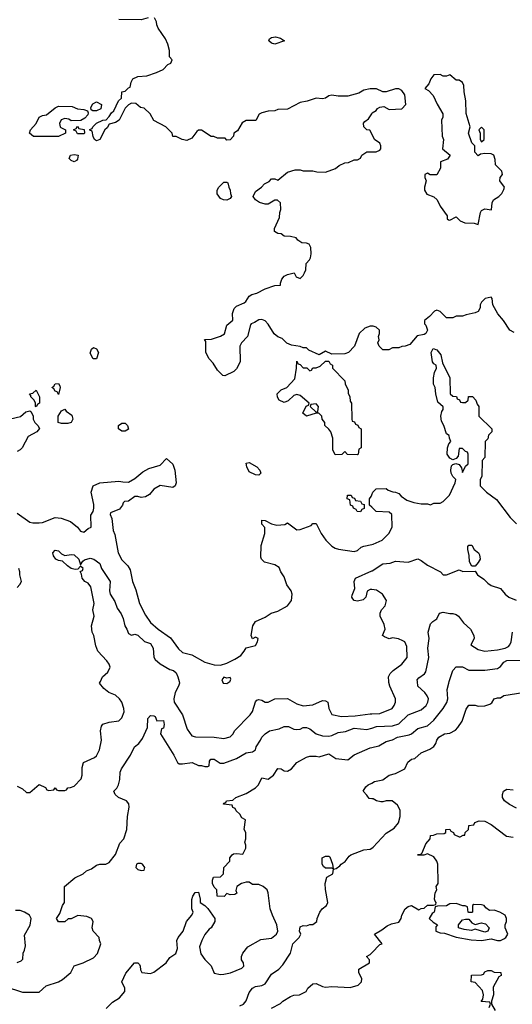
# Model space of a CAD drawing. Header units: inches. Extents: x 2348341 to 2479810, y 460419 to 613669.
# Tile 432 of 656: x 2407787 to 2410884, y 527969 to 534163. Entities that reach past the tile are written whole.
import ezdxf

# ---------------------------------------------------------------- set-up
doc = ezdxf.new("R2010")
doc.units = ezdxf.units.IN
doc.header["$MEASUREMENT"] = 0
for name, color, linetype in [('C4502', 7, 'Continuous'), ('C4503', 7, 'Continuous'), ('C4512', 7, 'Continuous'), ('C4513', 7, 'Continuous')]:
    doc.layers.add(name, color=color, linetype=linetype)

msp = doc.modelspace()

# ---------------------------------------------------------------- linework, layer by layer
at = {"layer": 'C4502', "color": 2}
for points, elevation in [([(2407770, 529341), (2407804, 529324), (2407830, 529302), (2407850, 529302), (2407910, 529352), (2407950, 529334), (2407958, 529318), (2407970, 529314), (2408002, 529318), (2408010, 529332), (2408018, 529318), (2408030, 529314), (2408070, 529314), (2408082, 529318), (2408090, 529332), (2408107.3, 529332.7), (2408130, 529342), (2408172.9, 529387.1), (2408179, 529410), (2408180.2, 529459.8), (2408188, 529490), (2408258, 529522), (2408270, 529532), (2408289, 529570), (2408301.2, 529630), (2408294, 529690), (2408300.2, 529719.8), (2408310, 529731.3), (2408350, 529744.7), (2408410, 529752), (2408430, 529772), (2408444, 529810), (2408442, 529830), (2408428.7, 529870), (2408415.3, 529890), (2408390, 529914), (2408348, 529930), (2408316.4, 529956.4), (2408288.9, 529988.9), (2408294, 530000)], 74), ([(2408789, 530000), (2408791.3, 529990), (2408786, 529970), (2408764, 529930), (2408756, 529890), (2408758, 529870), (2408810.3, 529790.4), (2408840.5, 529700.5), (2408870, 529658), (2408891.1, 529651.1), (2409010, 529650.7), (2409070, 529641), (2409110, 529651.3), (2409129.3, 529670.7), (2409137.2, 529690), (2409235.1, 529790), (2409249.5, 529810.5), (2409270, 529872), (2409278, 529882), (2409290, 529886.8), (2409310, 529882.8), (2409330, 529870.7), (2409350, 529870.6), (2409390, 529890.7), (2409470, 529893), (2409530, 529858.8), (2409570, 529846.8), (2409630, 529854), (2409690, 529880.7), (2409710, 529878.8), (2409724.7, 529870), (2409731.3, 529830), (2409750, 529792), (2409810, 529780.7), (2409895.9, 529784.1), (2409990, 529797.3), (2410000, 529797.6)], 74), ([(2409062.4, 530000), (2409066.8, 529990), (2409090, 529986.8), (2409107.4, 530000)], 78), ([(2407590, 528114), (2407805.4, 528045.4), (2407910, 528046), (2407954, 528086), (2408030, 528111), (2408055.5, 528124.5), (2408108, 528170), (2408130, 528212), (2408186, 528230), (2408250, 528262), (2408275.3, 528290), (2408298, 528350), (2408288, 528370), (2408286, 528390), (2408248, 528430), (2408242, 528450), (2408248, 528490), (2408238, 528510), (2408210, 528522), (2408152.7, 528527.3), (2408110, 528508), (2408092.7, 528507.3), (2408070, 528488.7), (2408030, 528488.7), (2408018, 528510), (2408039, 528541), (2408055.3, 528590), (2408068.7, 528610), (2408068, 528710), (2408134.6, 528765.4), (2408186, 528790), (2408206, 528810), (2408238, 528822), (2408270, 528844.7), (2408290, 528851.3), (2408328.4, 528851.6), (2408350, 528862), (2408390, 528911.3), (2408416, 528984), (2408441.2, 529010), (2408461.2, 529070), (2408463.7, 529150), (2408476, 529210), (2408474, 529230), (2408458, 529250), (2408409, 529270), (2408388, 529290), (2408378, 529310), (2408398, 529330), (2408409.1, 529350.9), (2408416.5, 529383.5), (2408419.3, 529430), (2408426, 529450), (2408482.7, 529537.3), (2408509.2, 529590), (2408535.3, 529610), (2408558, 529642), (2408589.4, 529710), (2408592.9, 529767.1), (2408610, 529786), (2408630, 529784.7), (2408638.8, 529778.8), (2408650, 529752), (2408690, 529754), (2408696, 529730), (2408690, 529706), (2408678, 529702), (2408672, 529670), (2408756.1, 529536.1), (2408778, 529490), (2408790, 529482.8), (2408810, 529482.8), (2408871, 529491), (2408910, 529472), (2408930, 529472), (2408950, 529464.7), (2408970, 529464.7), (2408978, 529470), (2408980.4, 529499.6), (2408988.9, 529511.1), (2409010, 529511), (2409046.8, 529486.8), (2409070, 529486.8), (2409150, 529514.8), (2409210, 529550.8), (2409250, 529558), (2409268.9, 529571.1), (2409274, 529590), (2409301.2, 529630), (2409309.4, 529650.6), (2409329.4, 529670.6), (2409358, 529690), (2409417.5, 529702.5), (2409450, 529716), (2409477.3, 529717.3), (2409510, 529701), (2409530, 529698), (2409550, 529701), (2409570, 529711), (2409590, 529710.8), (2409610, 529702.8), (2409651.3, 529670), (2409690, 529658), (2409730, 529656.3), (2409750, 529660.5), (2409790, 529679.3), (2409834.5, 529685.5), (2409890, 529706.4), (2409970, 529697.1), (2410000, 529707.4)], 70), ([(2408330, 527942), (2408370, 527982), (2408415.3, 528010), (2408448.7, 528050), (2408448, 528070), (2408428, 528110), (2408454.6, 528165.4), (2408508.7, 528230), (2408530, 528231.3), (2408539.8, 528219.8), (2408544.7, 528210), (2408545.4, 528185.4), (2408554, 528170), (2408610, 528162.8), (2408630, 528171), (2408708.7, 528230), (2408730, 528264.7), (2408768, 528290), (2408779, 528321), (2408774, 528370), (2408784, 528390), (2408815.3, 528430), (2408835.3, 528490), (2408868.7, 528530), (2408878, 528550), (2408869, 528570), (2408869.1, 528629.1), (2408875.3, 528650), (2408890, 528672), (2408910, 528674), (2408922, 528630), (2408922, 528610), (2408951.1, 528591.1), (2408970, 528572), (2409014, 528510), (2409014, 528490), (2408991.3, 528450), (2408978, 528442), (2408951.1, 528408.9), (2408931.3, 528370), (2408918, 528330), (2408926.4, 528286.4), (2408950, 528252), (2408990.9, 528210.9), (2409010, 528164.7), (2409050, 528156), (2409070, 528158.8), (2409112.1, 528167.9), (2409183.1, 528196.9), (2409195.3, 528210), (2409194, 528230), (2409182, 528250), (2409182, 528270), (2409189.2, 528290.8), (2409222, 528330), (2409302.7, 528377.3), (2409370, 528386), (2409401.2, 528410), (2409409, 528430), (2409404, 528470), (2409375.3, 528530), (2409362, 528570), (2409348.7, 528670), (2409342, 528690), (2409318, 528710), (2409290, 528724), (2409250, 528722), (2409230, 528738), (2409210, 528738), (2409182, 528730), (2409151.3, 528710), (2409144.7, 528684.7), (2409152, 528668), (2409139.6, 528660.4), (2409110, 528658), (2409090, 528666), (2409071.6, 528648.4), (2409028, 528650), (2409026, 528690), (2409010, 528706), (2408998, 528730), (2408998, 528750), (2409006, 528770), (2409050, 528772), (2409068, 528790), (2409069.3, 528830.7), (2409108, 528870), (2409108.7, 528890), (2409122, 528910), (2409130, 528916), (2409150, 528918), (2409190, 528914), (2409208.4, 528951.6), (2409208.7, 528970), (2409202, 528990), (2409208.7, 529010), (2409208, 529050), (2409198, 529070), (2409206, 529130), (2409183.1, 529143.1), (2409170, 529166), (2409147.3, 529187.3), (2409142, 529202), (2409127.3, 529207.3), (2409122, 529222), (2409068.9, 529228.9), (2409070, 529234), (2409082, 529238), (2409086, 529250), (2409127.3, 529252.7), (2409146, 529270), (2409210, 529296), (2409270, 529331), (2409289, 529350), (2409310, 529394), (2409350, 529384.7), (2409382, 529410), (2409410, 529452), (2409430, 529451.3), (2409450, 529438), (2409470, 529436), (2409495.3, 529450), (2409529.1, 529490.9), (2409590, 529524.7), (2409610, 529531), (2409650, 529531), (2409670, 529526), (2409730, 529544.7), (2409775.3, 529515.3), (2409850, 529506.8), (2409890, 529538.8), (2409990, 529582.8), (2410000, 529585.2)], 66), ([(2410000, 529262.8), (2409984, 529264), (2409970, 529286), (2409946, 529310), (2409963.1, 529336.9), (2409978, 529350), (2410000, 529361)], 62), ([(2409170, 527958.8), (2409194, 527970), (2409210, 527992), (2409230, 528044.7), (2409249.6, 528070.4), (2409270, 528080.7), (2409310, 528087.3), (2409330, 528098.8), (2409370, 528158.8), (2409415.3, 528190), (2409442, 528218), (2409490, 528292), (2409504, 528350), (2409544, 528390), (2409555.3, 528410), (2409545.2, 528430), (2409550, 528456), (2409570, 528464.7), (2409590, 528462), (2409610, 528472), (2409630, 528472), (2409655.3, 528490), (2409658, 528510), (2409674, 528550), (2409688.7, 528570), (2409715.3, 528590), (2409724, 528610), (2409708.4, 528691.6), (2409708, 528730), (2409718, 528770), (2409755.3, 528790), (2409760.4, 528819.6), (2409776.4, 528823.6), (2409800.4, 528839.6), (2409808.9, 528851.1), (2409832.9, 528867.1), (2409858, 528902), (2409869.3, 528910.7), (2409950, 528942), (2409990, 528944.7), (2410000, 528951.3)], 62), ([(2407770, 528232), (2407796.4, 528243.6), (2407807.3, 528252.7), (2407808.9, 528291.1), (2407818, 528310), (2407823.1, 528336.9), (2407816.4, 528403.6), (2407852.9, 528467.1), (2407859, 528510), (2407848, 528530), (2407818, 528550), (2407790, 528559), (2407759.6, 528560.4)], 74), ([(2409370, 527946), (2409426, 527974), (2409442, 527990), (2409490, 528018.8), (2409510, 528026), (2409546, 528030), (2409588, 528050), (2409598, 528070), (2409630, 528098), (2409650, 528101), (2409690, 528081), (2409710, 528077.3), (2409750, 528082), (2409864.7, 528075.3), (2409915.3, 528090), (2409935.3, 528110), (2409938, 528130), (2409918, 528170), (2409918, 528190), (2409986, 528230), (2409986, 528250), (2409968, 528270), (2409990, 528282), (2410000, 528292.4)], 58)]:
    msp.add_lwpolyline(points, dxfattribs=dict(at, elevation=elevation))
for points, elevation in [([(2409758, 528822), (2409750, 528826), (2409710, 528826), (2409696.4, 528836.4), (2409688.4, 528851.6), (2409688.9, 528891.1), (2409710, 528902), (2409730, 528902), (2409736.9, 528896.9), (2409754, 528850)], 62), ([(2408550, 528855.3), (2408530, 528855.3), (2408522, 528850), (2408518, 528830), (2408530, 528818), (2408550, 528812), (2408570, 528814), (2408574, 528830), (2408558, 528850)], 70)]:
    msp.add_lwpolyline(points, close=True, dxfattribs=dict(at, elevation=elevation))
at = {"layer": 'C4503', "color": 2}
for points, elevation in [([(2410000, 533728.9), (2409990, 533729), (2409950, 533719), (2409918.8, 533701.2), (2409850, 533681.2), (2409790, 533681.2), (2409750, 533689), (2409730, 533684), (2409710, 533669.2), (2409690, 533665.2), (2409650, 533669), (2409594, 533650), (2409550, 533641.2), (2409470, 533601.2), (2409410, 533599), (2409390, 533588.7), (2409350, 533588), (2409310, 533578), (2409291.6, 533568.4), (2409271, 533529), (2409211.6, 533528.4), (2409185.4, 533514.6), (2409156.9, 533463.1), (2409134, 533450), (2409132, 533430), (2409110, 533408), (2409090, 533406), (2409078, 533418), (2409030, 533418), (2409007.3, 533427.3), (2408990, 533428), (2408930, 533468), (2408910, 533468), (2408899.6, 533460.4), (2408870, 533418), (2408836.9, 533403.1), (2408808.4, 533408.4), (2408770, 533428), (2408750, 533428), (2408746, 533450), (2408706, 533490), (2408629.3, 533529.3), (2408608, 533570), (2408570, 533606), (2408546, 533610), (2408516.4, 533636.4), (2408490, 533638), (2408471.6, 533628.4), (2408450, 533606), (2408412, 533530), (2408390, 533515.3), (2408350, 533506), (2408336.9, 533483.1), (2408322, 533470), (2408291.1, 533408.9), (2408270, 533402), (2408258, 533410), (2408248.4, 533428.4), (2408242, 533462), (2408227.3, 533467.3), (2408227.3, 533472.7), (2408242, 533478), (2408246, 533490), (2408270, 533512), (2408310, 533532), (2408330, 533534), (2408350, 533554), (2408363.1, 533576.9), (2408378, 533590), (2408407.3, 533652.7), (2408426, 533670), (2408428, 533710), (2408450, 533714), (2408470, 533734), (2408482, 533738), (2408488, 533770), (2408498, 533790), (2408530, 533806), (2408586, 533810), (2408648, 533830), (2408688, 533850), (2408719, 533881), (2408738, 533890), (2408746, 533910), (2408728.4, 533928.4), (2408728, 533970), (2408718, 534010), (2408703.1, 534043.1), (2408658, 534110), (2408648.7, 534130), (2408648, 534150), (2408634.6, 534174.6)], 78), ([(2408594, 534174), (2408550, 534162.7), (2408410, 534165.2)], 78), ([(2410000, 533445.5), (2409988.4, 533468.4), (2409969.3, 533469.3), (2409950, 533488), (2409948.4, 533511.6), (2409956.4, 533523.6), (2409980.4, 533539.6), (2410000, 533571.7)], 78), ([(2410000, 532235.3), (2409990, 532235.3), (2409956.9, 532223.1), (2409922, 532190), (2409890.9, 532109.1), (2409854, 532070), (2409830, 532062), (2409750, 532058), (2409710, 532078), (2409670, 532055.3), (2409605.2, 532085.2), (2409590, 532098), (2409570, 532098), (2409550, 532108), (2409496.4, 532116.4), (2409467.3, 532127.3), (2409438, 532158), (2409410, 532168.7), (2409386.6, 532186.6), (2409350, 532248), (2409330, 532268), (2409310, 532278), (2409290, 532275.3), (2409262.8, 532257.2), (2409242, 532250), (2409236.9, 532243.1), (2409218, 532170), (2409182, 532130), (2409171.3, 532110), (2409172, 532010), (2409150, 531966), (2409134, 531950), (2409076.9, 531923.1), (2409064.7, 531924.7), (2409030, 531958), (2409003.1, 532003.1), (2408978, 532030), (2408958, 532070), (2408958, 532138), (2408948.4, 532151.6), (2408992.7, 532152.7), (2409050, 532171.3), (2409074, 532186), (2409090, 532242), (2409127.3, 532272.7), (2409124.7, 532315.3), (2409134.6, 532345.4), (2409150, 532362), (2409198.6, 532381.4), (2409208.7, 532390), (2409230, 532424.7), (2409245.6, 532434.4), (2409277.2, 532442.8), (2409329.3, 532470.7), (2409390, 532491.3), (2409426, 532494), (2409426, 532506), (2409435.3, 532530), (2409449.3, 532550.7), (2409470, 532561), (2409511.6, 532571.6), (2409525.4, 532545.4), (2409550, 532534), (2409570, 532554), (2409578, 532570), (2409586, 532590), (2409588, 532630), (2409608.4, 532651.6), (2409614.6, 532665.4), (2409619, 532690), (2409618, 532730), (2409606, 532750), (2409590, 532758), (2409560.4, 532760.4), (2409536.4, 532776.4), (2409526, 532790), (2409490, 532799), (2409450, 532802), (2409430, 532815.3), (2409410, 532818), (2409388, 532830), (2409388, 532850), (2409420.4, 532919.6), (2409422, 532950), (2409428.7, 532970), (2409426, 533010), (2409407.3, 533027.3), (2409390, 533028), (2409350, 533002), (2409330, 533002), (2409293.6, 533013.6), (2409269.1, 533029.1), (2409255.3, 533050), (2409270, 533082), (2409308, 533110), (2409326, 533130), (2409354.6, 533145.4), (2409370, 533162), (2409390, 533162), (2409410, 533154), (2409470, 533204.7), (2409518, 533218), (2409550, 533218), (2409570, 533211.3), (2409630, 533211.3), (2409654.6, 533205.4), (2409710, 533204.7), (2409772.9, 533227.1), (2409794.6, 533245.4), (2409830, 533262), (2409854.6, 533265.4), (2409890, 533282), (2409910, 533282), (2409928.4, 533291.6), (2409938, 533310), (2409970, 533331.3), (2410000, 533331.5)], 78), ([(2407730, 531651.3), (2407792.9, 531667.1), (2407824.7, 531695.3), (2407850, 531702), (2407858, 531698), (2407871.3, 531671.3), (2407872, 531650), (2407882, 531630), (2407902, 531610), (2407911.1, 531591.1), (2407894, 531570), (2407839.6, 531540.4), (2407802, 531470), (2407790, 531458), (2407770, 531446)], 78), ([(2407770, 531059.1), (2407850, 531002), (2407870, 530997.3), (2407910, 530997.3), (2407930, 531000.7), (2408010, 531030.6), (2408048, 531028), (2408105.4, 531005.4), (2408150.7, 530970.7), (2408170, 530944.7), (2408190, 530938.8), (2408218, 530962), (2408235.3, 530970), (2408234.6, 531045.4), (2408248.7, 531070), (2408254, 531090), (2408253.6, 531113.6), (2408235.3, 531190), (2408248.7, 531230), (2408290, 531250.7), (2408410, 531261), (2408435.3, 531255.3), (2408470, 531254.8), (2408510, 531276.3), (2408561.2, 531318.8), (2408599.5, 531340.5), (2408670, 531361), (2408710, 531402), (2408750, 531366.8), (2408762.4, 531330), (2408770.6, 531250), (2408764.7, 531230), (2408750, 531221.2), (2408670, 531232.3), (2408630.8, 531210), (2408603.4, 531176.6), (2408578.7, 531161.3), (2408550, 531157.6), (2408530, 531163.6), (2408510, 531162.9), (2408470, 531134), (2408446.8, 531133.2), (2408436.8, 531123.2), (2408433, 531110), (2408415.4, 531084.6), (2408358, 531062), (2408354.8, 531050), (2408365.2, 531025.2), (2408374.8, 530950), (2408384.5, 530924.5), (2408406.8, 530810), (2408430, 530764.7), (2408467.1, 530727.1), (2408482, 530702), (2408496, 530630), (2408516.8, 530576.8), (2408541, 530490), (2408576.8, 530416.8), (2408610, 530371.3), (2408658, 530330), (2408734.9, 530274.9), (2408785.8, 530205.8), (2408810, 530182.8), (2408870, 530166.8), (2408950, 530120.7), (2409010, 530104.7), (2409050, 530102), (2409090, 530116), (2409140.2, 530139.8), (2409176.6, 530163.4), (2409199, 530190), (2409210, 530211.3), (2409270, 530226.8), (2409282, 530250), (2409286, 530270), (2409270, 530278), (2409250, 530268), (2409242, 530290), (2409253.2, 530350), (2409270, 530378), (2409330, 530404.7), (2409368, 530430), (2409410, 530442.8), (2409470, 530476), (2409496, 530510), (2409499, 530550), (2409493.2, 530570), (2409467.3, 530607.3), (2409450, 530658), (2409428, 530690), (2409417.2, 530717.2), (2409390, 530734), (2409326, 530750), (2409306, 530770), (2409302, 530782), (2409304.7, 530855.3), (2409328.7, 530930), (2409328.4, 530968.4), (2409308.7, 530990), (2409310, 531014), (2409330, 531012), (2409370.9, 530990.9), (2409403.5, 530983.5), (2409452.7, 530987.3), (2409470, 530998), (2409530, 530954.8), (2409550, 530956), (2409619, 530981), (2409630, 530994), (2409650, 530994), (2409682, 530930), (2409711.3, 530890), (2409750, 530851.3), (2409770, 530838), (2409791.6, 530831.6), (2409890, 530818), (2409910, 530824.7), (2409934.6, 530845.4), (2409950, 530852), (2410000, 530862.6)], 78), ([(2410000, 531096.3), (2409986, 531110), (2409986, 531150), (2409996.4, 531163.6), (2410000, 531173.5)], 78), ([(2408294, 530000), (2408308, 530030), (2408340.4, 530059.6), (2408355.3, 530090), (2408348.7, 530110), (2408334, 530130), (2408279, 530190), (2408265.2, 530225.2), (2408254, 530290), (2408242, 530310), (2408239, 530350), (2408256, 530410), (2408246.6, 530450), (2408255.1, 530490), (2408235.1, 530595.1), (2408217.6, 530617.6), (2408197.2, 530630), (2408179.3, 530650), (2408175.3, 530675.3), (2408167.3, 530692.7), (2408182, 530698), (2408186, 530710), (2408170, 530726), (2408152.7, 530707.3), (2408134.8, 530705.2), (2408110, 530711.8), (2408086.9, 530726.9), (2408056.2, 530756.2), (2408030, 530760.9), (2408014, 530770), (2407999.3, 530790), (2407996, 530810), (2408010, 530826.8), (2408030, 530822), (2408050, 530802.8), (2408070, 530793.4), (2408110, 530799.3), (2408130, 530797.3), (2408158, 530770), (2408170, 530734), (2408183.1, 530756.9), (2408194.6, 530765.4), (2408230, 530776), (2408252, 530770), (2408290, 530742), (2408301, 530710), (2408354.8, 530630), (2408350.8, 530570), (2408354.8, 530550), (2408384.1, 530504.1), (2408400.7, 530460.7), (2408425.2, 530425.2), (2408436.9, 530396.9), (2408447.3, 530350), (2408461, 530330), (2408470, 530302), (2408490, 530292), (2408510, 530298), (2408530, 530291), (2408570.8, 530250.8), (2408610, 530238.8), (2408626.8, 530210), (2408630, 530154), (2408638.5, 530138.5), (2408670.5, 530110.5), (2408730, 530076), (2408754, 530070), (2408770, 530054), (2408782, 530030), (2408789, 530000)], 74), ([(2407770, 530592), (2407788, 530610), (2407798, 530630), (2407788.7, 530670), (2407788.7, 530690), (2407782, 530710)], 78), ([(2410000, 530577.8), (2409990, 530579), (2409971, 530569), (2409962, 530530), (2409945.4, 530514.6), (2409910, 530505.2), (2409889.3, 530509.3), (2409880.2, 530520.2), (2409875.3, 530530), (2409876.4, 530543.6), (2409894.6, 530585.4), (2409888.7, 530630), (2409898, 530650), (2410000, 530695.5)], 74), ([(2409107.4, 530000), (2409110, 530002), (2409115.3, 530015.3), (2409110, 530026), (2409090, 530022), (2409070, 530028), (2409058, 530010), (2409062.4, 530000)], 78)]:
    msp.add_lwpolyline(points, dxfattribs=dict(at, elevation=elevation))
for points, elevation in [([(2409390, 534008.7), (2409370, 534016), (2409353.2, 534030), (2409358, 534042), (2409370, 534051.3), (2409395.3, 534055.3), (2409426.4, 534046.4), (2409452, 534030)], 74), ([(2408270, 533589), (2408246, 533590), (2408236.4, 533596.4), (2408234, 533610), (2408246.8, 533633.2), (2408270, 533646), (2408302, 533630), (2408298, 533602)], 78), ([(2408110, 533526), (2408096.5, 533536.5), (2408070, 533542), (2408047.1, 533532.9), (2408038, 533510), (2408042, 533490), (2408044.7, 533484.7), (2408074, 533470), (2408074, 533450), (2408030, 533428.7), (2407872.7, 533427.3), (2407848, 533450), (2407855.3, 533470), (2407889.5, 533510.5), (2407909.5, 533550.5), (2407930, 533560.7), (2407954.9, 533565.1), (2408010, 533607.7), (2408030, 533618), (2408116.8, 533616.8), (2408150, 533602), (2408190, 533598), (2408214, 533590), (2408218, 533578), (2408215.3, 533564.7), (2408196.9, 533543.1), (2408171.6, 533528.4)], 78), ([(2408150, 533446), (2408142, 533462), (2408126, 533470), (2408142, 533478), (2408150, 533494), (2408158, 533478), (2408192.7, 533472.7), (2408194, 533450), (2408190, 533446)], 78), ([(2408130, 533268.7), (2408110, 533278), (2408098, 533290), (2408106, 533310), (2408130, 533316), (2408154, 533310), (2408150, 533286), (2408143.6, 533276.4)], 78), ([(2409090, 533028.7), (2409068.9, 533028.9), (2409050, 533038), (2409028, 533068), (2409028.9, 533091.1), (2409038, 533110), (2409070, 533142), (2409090, 533142), (2409096, 533136), (2409101, 533110), (2409111, 533090), (2409111.3, 533070), (2409118, 533050), (2409110, 533038)], 78), ([(2408270, 532028.7), (2408249.3, 532029.3), (2408230, 532066), (2408238, 532090), (2408250, 532102), (2408270, 532092), (2408282, 532070)], 78), ([(2409910, 531426), (2409848.4, 531428.4), (2409830, 531446), (2409811.6, 531428.4), (2409770, 531426), (2409756.4, 531456.4), (2409755.3, 531530), (2409742, 531570), (2409730, 531588), (2409706, 531610), (2409706, 531630), (2409688, 531650), (2409686, 531670), (2409667.3, 531687.3), (2409650, 531688), (2409590, 531668.7), (2409567.3, 531687.3), (2409588.4, 531731.6), (2409602, 531738), (2409606, 531750), (2409550, 531798), (2409530, 531806), (2409510, 531798), (2409475.3, 531764.7), (2409450, 531755.3), (2409418, 531770), (2409408.4, 531788.4), (2409406, 531810), (2409430, 531834), (2409466, 531850), (2409516.4, 531903.6), (2409528, 531970), (2409530, 532014), (2409538, 531998), (2409550, 531994), (2409570, 531974), (2409592.7, 531972.7), (2409610, 531954), (2409622, 531958), (2409630, 531974), (2409650, 531974), (2409676.4, 531983.6), (2409710, 532014), (2409730, 532014), (2409738, 531998), (2409754, 531990), (2409754, 531970), (2409831.6, 531891.6), (2409832.7, 531872.7), (2409851.6, 531831.6), (2409852.7, 531812.7), (2409862, 531790), (2409863.6, 531763.6), (2409872, 531750), (2409874, 531650), (2409878, 531638), (2409892.7, 531632.7), (2409898, 531618), (2409912.7, 531612.7), (2409918, 531598), (2409934, 531590), (2409934, 531470), (2409918, 531462), (2409914, 531430)], 78), ([(2408030, 531806), (2408022, 531822), (2408010, 531826), (2408002, 531842), (2407988, 531850), (2408002, 531858), (2408010, 531872), (2408030, 531874), (2408039.6, 531859.6), (2408042, 531850)], 78), ([(2407890, 531728), (2407886, 531730), (2407886, 531750), (2407878, 531770), (2407858, 531790), (2407858, 531798), (2407848, 531810), (2407870, 531814), (2407890, 531832), (2407912, 531790), (2407912, 531750), (2407898, 531742)], 78), ([(2409650, 531746), (2409618, 531742), (2409614, 531730), (2409650, 531694), (2409662, 531698), (2409666, 531730)], 78), ([(2408050, 531622), (2408028.9, 531628.9), (2408029, 531670), (2408050, 531702), (2408070, 531714), (2408079.6, 531699.6), (2408114.8, 531674.8), (2408122, 531650), (2408110, 531628.7), (2408090, 531622)], 78), ([(2408430, 531575.3), (2408409.1, 531589.1), (2408408.7, 531610), (2408430, 531624.7), (2408450, 531624.7), (2408464.7, 531610), (2408470, 531588), (2408450, 531575.3)], 78), ([(2409290, 531298), (2409270, 531299), (2409230, 531318), (2409215.3, 531350), (2409210, 531374), (2409230, 531378), (2409278, 531350), (2409296, 531330), (2409302, 531310)], 78), ([(2409930, 531068), (2409908.4, 531068.4), (2409902, 531082), (2409886, 531090), (2409882, 531102), (2409866, 531110), (2409862, 531142), (2409846, 531150), (2409847.3, 531172.7), (2409871.6, 531171.6), (2409878, 531158), (2409892.7, 531152.7), (2409898, 531138), (2409930, 531134), (2409938, 531118), (2409952.7, 531112.7), (2409952.7, 531087.3), (2409938, 531082)], 78)]:
    msp.add_lwpolyline(points, close=True, dxfattribs=dict(at, elevation=elevation))
at = {"layer": 'C4512', "color": 2}
for points, elevation in [([(2410000, 529707.4), (2410030, 529717.6), (2410130, 529721.6), (2410170, 529732.7), (2410230, 529790.6), (2410310, 529821), (2410342, 529850), (2410353.2, 529870), (2410357.2, 529890), (2410349, 529910), (2410334, 529930), (2410289.2, 529970), (2410286.8, 530000)], 70), ([(2410000, 529585.2), (2410044.1, 529595.9), (2410090, 529622.8), (2410130, 529633), (2410162, 529650), (2410235.3, 529664.7), (2410250, 529670.7), (2410290, 529704), (2410350, 529722), (2410390, 529756.3), (2410450, 529830.6), (2410472.5, 529867.5), (2410478.4, 529890), (2410474, 529950), (2410484, 529990), (2410487.1, 530000)], 66), ([(2410000, 529797.6), (2410050, 529799.1), (2410128, 529830), (2410141.2, 529850), (2410149, 529870), (2410149, 529890), (2410114, 529970), (2410107.3, 529992.7), (2410107.1, 530000)], 74), ([(2410000, 529361), (2410018, 529370), (2410070, 529381), (2410109.4, 529410.6), (2410150, 529421), (2410208, 529450), (2410226.6, 529493.4), (2410249.5, 529510.5), (2410270, 529516), (2410310, 529550.8), (2410366.3, 529573.7), (2410389.4, 529590.6), (2410404, 529610), (2410409, 529630), (2410422, 529650), (2410458, 529670), (2410490, 529676), (2410525.6, 529694.4), (2410542, 529710), (2410568.7, 529750), (2410594.6, 529825.4), (2410610, 529851), (2410650, 529851.3), (2410670, 529844.7), (2410710, 529846), (2410743.1, 529856.9), (2410754.6, 529865.4), (2410770, 529891.3), (2410790, 529898), (2410810, 529898), (2410830, 529911), (2410950, 529930.8)], 62), ([(2410910, 529204), (2410866.3, 529226.3), (2410835.3, 529250), (2410822, 529270), (2410822, 529290), (2410828.9, 529311.1), (2410850, 529322), (2410890, 529318)], 58), ([(2410000, 528951.3), (2410010, 528958), (2410090, 529046), (2410142, 529078), (2410168.7, 529110), (2410179, 529150), (2410179, 529190), (2410162, 529222), (2410128.4, 529248.4), (2410090, 529248.7), (2410070, 529242), (2410056.9, 529243.1), (2410029.2, 529249.2), (2410010, 529262), (2410000, 529262.8)], 62), ([(2410000, 528292.4), (2410050, 528344.7), (2410066, 528350), (2410018, 528410), (2410063.1, 528436.9), (2410096, 528464), (2410124.1, 528475.9), (2410170, 528486), (2410185.2, 528510), (2410189, 528530), (2410209.2, 528570), (2410230, 528584.7), (2410250.8, 528590.8), (2410295.3, 528564.7), (2410310, 528572), (2410330, 528574), (2410350, 528594), (2410387.3, 528592.7), (2410402, 528598), (2410406, 528610), (2410398, 528618), (2410395.3, 528630), (2410399, 528670), (2410408.7, 528690), (2410406, 528710), (2410418, 528730), (2410415.3, 528850), (2410408.7, 528870), (2410390, 528898), (2410350, 528915.3), (2410328.4, 528908.4), (2410288, 528908), (2410292.7, 528912.7), (2410307.3, 528912.7), (2410318, 528922), (2410340.2, 528979.8), (2410368, 529010), (2410370, 529032), (2410387.3, 529032.7), (2410410, 529042), (2410456.4, 529043.6), (2410466, 529050), (2410466, 529070), (2410490, 529072), (2410498, 529058), (2410514, 529050), (2410518, 529038), (2410550, 529022), (2410556.4, 529023.6), (2410574, 529034), (2410586, 529034), (2410588, 529050), (2410608, 529070), (2410610, 529094), (2410642, 529098), (2410648, 529112), (2410676.4, 529123.6), (2410710, 529121), (2410750, 529101), (2410847.1, 529027.1), (2410890, 529021)], 58), ([(2410738, 527950), (2410746, 527970), (2410742, 527982), (2410687.3, 527987.3), (2410698, 528002), (2410702, 528030), (2410696.4, 528056.4), (2410650, 528106), (2410626, 528110), (2410627.3, 528152.7), (2410690, 528154), (2410702, 528158), (2410710, 528174), (2410730, 528182), (2410750, 528182), (2410770, 528172), (2410812, 528170), (2410814, 528150), (2410798, 528142), (2410763.6, 528076.4), (2410764.7, 528030), (2410752, 527990), (2410752, 527970), (2410776, 527930)], 54)]:
    msp.add_lwpolyline(points, dxfattribs=dict(at, elevation=elevation))
at = {"layer": 'C4512', "color": 2, "elevation": 58}
for points in [[(2410530, 528604), (2410490, 528602), (2410470, 528589), (2410412.7, 528587.3), (2410398, 528582), (2410392, 528550), (2410379.6, 528540.4), (2410362, 528510), (2410385.4, 528485.4), (2410414, 528470), (2410403.6, 528456.4), (2410402, 528430), (2410430, 528418), (2410456.9, 528416.9), (2410530.7, 528390.7), (2410625.6, 528374.4), (2410690, 528370.7), (2410750, 528380.7), (2410790, 528371), (2410810, 528371), (2410830, 528381), (2410842, 528390), (2410855.3, 528410), (2410838, 528450), (2410838, 528470), (2410848, 528490), (2410848, 528510), (2410838, 528530), (2410806, 528550), (2410770, 528562), (2410740.4, 528560.4), (2410716.4, 528576.4), (2410706, 528590), (2410690, 528595.3), (2410642, 528598), (2410634, 528590), (2410634, 528550), (2410630, 528546), (2410610, 528546), (2410606, 528550), (2410602, 528582), (2410588, 528588), (2410572, 528588)], [(2410650, 528472), (2410690, 528482), (2410715.3, 528475.3), (2410738, 528450), (2410730, 528428.7), (2410710, 528424), (2410650, 528442), (2410626.4, 528433.6), (2410580.1, 528440.1), (2410546, 528450), (2410546, 528470), (2410570, 528501), (2410590, 528506), (2410610, 528504.7), (2410630, 528481)]]:
    msp.add_lwpolyline(points, close=True, dxfattribs=at)
at = {"layer": 'C4513', "color": 2}
for points, elevation in [([(2410430, 533818), (2410390, 533815.3), (2410371.3, 533790), (2410359.8, 533760.2), (2410334, 533730), (2410356.9, 533716.9), (2410387.1, 533687.1), (2410410.6, 533630.6), (2410446, 533570), (2410446, 533550), (2410438, 533530), (2410442, 533430), (2410452, 533410), (2410444.7, 533350), (2410494, 533310), (2410475.3, 533284.7), (2410432, 533268), (2410431.3, 533230), (2410410, 533188), (2410368, 533188), (2410350, 533198), (2410334, 533190), (2410334, 533170), (2410342, 533150), (2410332, 533110), (2410332, 533090), (2410346.4, 533066.4), (2410390, 533047.7), (2410410.5, 533030.5), (2410430, 532991), (2410474, 532930), (2410474, 532910), (2410483.6, 532903.6), (2410490, 532902), (2410530, 532922), (2410556.9, 532896.9), (2410585.4, 532885.4), (2410643.6, 532883.6), (2410670, 532874), (2410684, 532950), (2410690, 532962), (2410710, 532974), (2410752.9, 532967.1), (2410758, 533010), (2410766, 533030), (2410798, 533050), (2410818, 533070), (2410830, 533094), (2410835.3, 533110), (2410806, 533150), (2410808, 533170), (2410822, 533190), (2410818, 533210), (2410778, 533250), (2410776.4, 533283.6), (2410768, 533310), (2410750, 533319), (2410710, 533322), (2410683.6, 533316.4), (2410670, 533306), (2410648, 533330), (2410648, 533370), (2410630, 533388), (2410609.3, 533449.3), (2410619, 533490), (2410592.7, 533572.7), (2410592.5, 533652.5), (2410581.2, 533710), (2410579, 533750), (2410570, 533768), (2410550, 533782), (2410530, 533782), (2410490, 533815.3), (2410470, 533808.7), (2410450, 533808.7)], 78), ([(2410690, 533486), (2410674, 533470), (2410682, 533450), (2410682, 533410), (2410690, 533394), (2410706, 533410), (2410706, 533470)], 78), ([(2410630, 530726), (2410613.6, 530753.6), (2410612.7, 530792.7), (2410605.2, 530830), (2410605.2, 530850), (2410610, 530858), (2410630, 530858), (2410644.7, 530830), (2410671.3, 530810), (2410677.3, 530797.3), (2410680.7, 530770), (2410670, 530748), (2410650, 530726)], 74)]:
    msp.add_lwpolyline(points, close=True, dxfattribs=dict(at, elevation=elevation))
for points, elevation in [([(2410000, 533571.7), (2410003.1, 533576.9), (2410028.4, 533591.6), (2410036.4, 533603.6), (2410050, 533612), (2410076.9, 533616.9), (2410110, 533598), (2410190, 533602), (2410215.3, 533630), (2410208, 533690), (2410190, 533718), (2410170, 533728), (2410150, 533728.7), (2410091.1, 533708.9), (2410070, 533708.7), (2410030, 533728.7), (2410000, 533728.9)], 78), ([(2410000, 533331.5), (2410028.4, 533331.6), (2410050, 533342), (2410058, 533350), (2410058, 533370), (2410050, 533386), (2410018, 533410), (2410000, 533445.5)], 78), ([(2410895.5, 532195.5), (2410869.2, 532209.2), (2410828.7, 532270), (2410792.9, 532312.9), (2410762, 532370), (2410758, 532410), (2410750, 532418), (2410714, 532410), (2410690, 532386), (2410682, 532370), (2410682, 532350), (2410670, 532328), (2410650, 532318), (2410592.7, 532307.3), (2410570, 532298), (2410530, 532298), (2410510, 532288), (2410470, 532288), (2410430, 532328), (2410410, 532335.3), (2410394, 532330), (2410363.6, 532296.4), (2410332, 532270), (2410332, 532250), (2410341, 532241), (2410350.7, 532210.7), (2410341, 532190), (2410330, 532182.7), (2410286, 532174), (2410239.8, 532120.2), (2410211.1, 532108.9), (2410190, 532108), (2410170, 532098), (2410130, 532098), (2410107.3, 532087.3), (2410070, 532086), (2410046, 532110), (2410038, 532130), (2410046, 532150), (2410042, 532170), (2410048.7, 532190), (2410048, 532210), (2410028.9, 532228.9), (2410010, 532235.3), (2410000, 532235.3)], 78), ([(2410000, 531173.5), (2410006, 531190), (2410028.4, 531211.6), (2410090, 531214), (2410103.6, 531203.6), (2410132.7, 531192.7), (2410150, 531192), (2410170, 531182), (2410185.4, 531165.4), (2410221, 531141), (2410265.4, 531125.4), (2410310, 531118), (2410350, 531118), (2410370, 531112), (2410390, 531122), (2410430, 531122), (2410450, 531132), (2410488.9, 531171.1), (2410524, 531250), (2410528.7, 531270), (2410509.4, 531289.4), (2410499.3, 531310), (2410497, 531330), (2410502.5, 531357.5), (2410510, 531366), (2410528, 531372), (2410550, 531364.7), (2410564, 531344), (2410570, 531314), (2410590, 531354), (2410606, 531370), (2410606, 531430), (2410602, 531442), (2410590, 531446), (2410570, 531466), (2410550, 531466), (2410543.5, 531416.5), (2410530, 531402), (2410510, 531395.3), (2410490, 531404), (2410474, 531430), (2410476.2, 531470), (2410485.6, 531494.4), (2410498, 531510), (2410488, 531530), (2410487.3, 531547.3), (2410470, 531558), (2410453.2, 531610), (2410438, 531638), (2410435.1, 531670), (2410441.5, 531698.5), (2410448.7, 531710), (2410448.4, 531728.4), (2410416.5, 531756.5), (2410402, 531810), (2410398, 531850), (2410388, 531870), (2410388, 531910), (2410395.3, 531944.7), (2410408, 531970), (2410406, 531990), (2410390, 531998), (2410382, 532010), (2410373.2, 532070), (2410385.6, 532094.4), (2410410, 532086), (2410434.4, 532054.4), (2410444.7, 532004.7), (2410492, 531910), (2410494, 531810), (2410510, 531794), (2410532.7, 531792.7), (2410538, 531778), (2410552.7, 531772.7), (2410558, 531758), (2410570, 531754), (2410590, 531754), (2410606, 531770), (2410607.3, 531792.7), (2410632.7, 531792.7), (2410654, 531770), (2410663.6, 531743.6), (2410674, 531730), (2410674, 531670), (2410754, 531590), (2410754, 531570), (2410734, 531550), (2410730, 531526), (2410714, 531510), (2410712, 531410), (2410694, 531390), (2410691.3, 531290), (2410682, 531270), (2410682, 531230), (2410722, 531190), (2410784, 531144), (2410870, 531031.3), (2410910, 530992)], 78), ([(2410000, 530862.6), (2410010, 530864.7), (2410066, 530890), (2410108, 530930), (2410128, 530970), (2410126, 531050), (2410110, 531066), (2410028.4, 531068.4), (2410000, 531096.3)], 78), ([(2410000, 530695.5), (2410003.1, 530696.9), (2410070, 530741), (2410116.5, 530743.5), (2410150, 530756), (2410230, 530750.8), (2410290, 530771.3), (2410310, 530762), (2410351.1, 530731.1), (2410432, 530690), (2410450, 530672), (2410470, 530672), (2410550, 530702), (2410572.7, 530692.7), (2410650, 530694), (2410664.7, 530670), (2410704, 530644), (2410730, 530618), (2410750, 530604.7), (2410810, 530584.7), (2410838, 530550), (2410862, 530530), (2410908.4, 530511.6)], 74), ([(2410107.1, 530000), (2410106, 530030), (2410115.3, 530050), (2410134, 530070), (2410189, 530110), (2410222, 530150), (2410220.4, 530220.4), (2410208.9, 530248.9), (2410196.5, 530256.5), (2410168.9, 530268.9), (2410130, 530274), (2410109.1, 530269.1), (2410080.2, 530280.2), (2410068, 530290), (2410084, 530330), (2410078.6, 530358.6), (2410054, 530410), (2410054, 530430), (2410062, 530450), (2410084.7, 530475.3), (2410093.2, 530510), (2410068.7, 530550), (2410030, 530574), (2410000, 530577.8)], 74), ([(2410286.8, 530000), (2410286, 530010), (2410296.5, 530023.5), (2410332.1, 530047.9), (2410339.5, 530060.5), (2410358, 530150), (2410352.7, 530210), (2410361.2, 530270), (2410354, 530310), (2410370, 530362), (2410383.1, 530376.9), (2410410, 530394), (2410426, 530430), (2410450, 530436), (2410490, 530426.8), (2410510, 530426.8), (2410530, 530421), (2410544.7, 530410), (2410576, 530370), (2410620.7, 530330), (2410642.8, 530290), (2410644.7, 530270), (2410622, 530230), (2410670, 530201), (2410710, 530191), (2410790, 530199.3), (2410838, 530210), (2410858.9, 530221.1), (2410869, 530230), (2410876, 530250), (2410885.2, 530310)], 70), ([(2410487.1, 530000), (2410509, 530070), (2410530, 530091.3), (2410570, 530092), (2410611, 530071), (2410710, 530070.5), (2410790, 530082), (2410810, 530094.8), (2410830, 530120.7), (2410850, 530132.7), (2410946.6, 530133.4)], 66)]:
    msp.add_lwpolyline(points, dxfattribs=dict(at, elevation=elevation))

doc.saveas('drawing.dxf')
